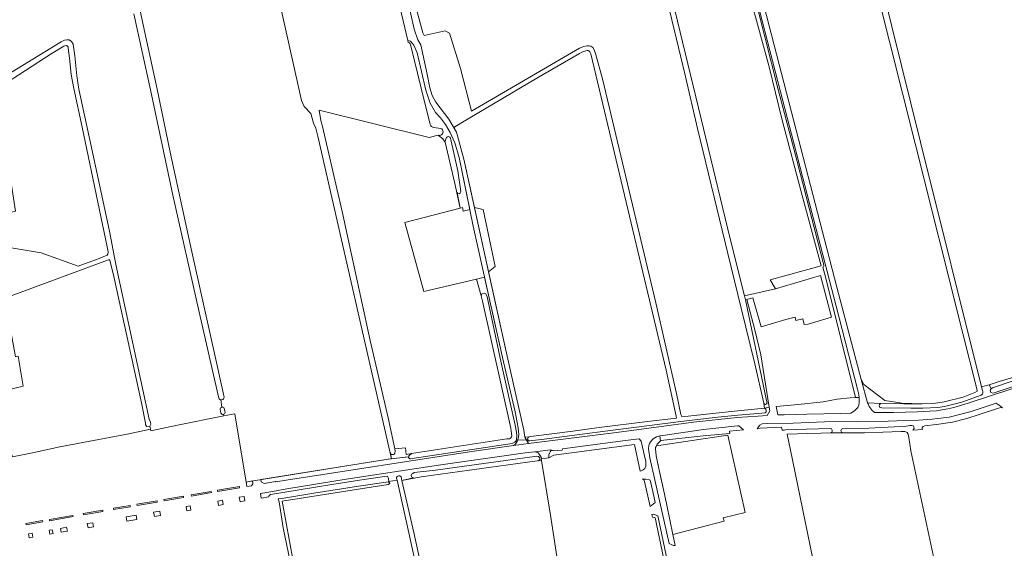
# Model space of a CAD drawing. Header units: metres. Extents: x 209813 to 223847, y 571801 to 587119.
# Tile 372 of 656: x 218019 to 218587, y 578186 to 578491. Entities that reach past the tile are written whole.
import ezdxf

# ---------------------------------------------------------------- set-up
doc = ezdxf.new("R2010")
doc.units = ezdxf.units.M
for name, color, linetype, lineweight in [('B-RO-GR-BEPLANTING_CULTUUR_ROOS-GV', 8, 'Continuous', 0), ('B-RO-GR-BOUWLAND-GV', 8, 'Continuous', 0), ('B-RO-GR-GRAS-GV', 8, 'Continuous', 0), ('B-RO-GR-GROENVOORZIENING-GV', 8, 'Continuous', 0), ('B-RO-GR-HAAG-GV', 8, 'Continuous', 0), ('B-RO-GR-HOUTWAL-GV', 8, 'Continuous', 0), ('B-RO-OG-TERREIN_CULTUURSCHEIDING-GV', 8, 'Continuous', 0), ('B-RO-OG-WEG-GV', 8, 'Continuous', 0), ('B-RO-VH-ONVERHARD-GV', 8, 'Continuous', 0), ('B-RO-VH-VERHARDING_OPEN-GV', 8, 'Continuous', 0), ('B-RO-VH-VERHARDING_PUIN-GV', 8, 'Continuous', 0)]:
    doc.layers.add(name, color=color, linetype=linetype, lineweight=lineweight)

msp = doc.modelspace()

# ---------------------------------------------------------------- linework, layer by layer
at = {"layer": 'B-RO-GR-BEPLANTING_CULTUUR_ROOS-GV', "flags": 128}
for points in [[(218149.725, 578224.359), (218150.205, 578221.754), (218152.825, 578222.216), (218153.672, 578223.376), (218153.421, 578224.994)], [(218145.798, 578215.54), (218146.224, 578213.004), (218149.002, 578213.486), (218148.542, 578216.028)], [(218117.505, 578210.637), (218115.093, 578210.256), (218115.51, 578207.685), (218117.934, 578208.104)], [(218133.801, 578210.853), (218136.566, 578211.332), (218136.093, 578213.864), (218133.356, 578213.39)], [(218086.749, 578202.748), (218086.311, 578205.25), (218080.593, 578204.265), (218081.001, 578201.791)], [(218096.808, 578204.445), (218100.284, 578205.047), (218099.87, 578207.62), (218096.393, 578207.019)], [(218042.975, 578195.462), (218046.625, 578196.069), (218046.185, 578198.268), (218042.608, 578197.652)], [(218061.776, 578198.591), (218061.324, 578200.936), (218058.135, 578200.362), (218058.535, 578198.052)], [(218026.728, 578192.64), (218026.331, 578194.849), (218024.218, 578194.479), (218024.645, 578192.268)], [(218038.363, 578194.694), (218037.93, 578196.871), (218036.159, 578196.561), (218036.563, 578194.394)]]:
    msp.add_lwpolyline(points, close=True, dxfattribs=at)
at = {"layer": 'B-RO-GR-BOUWLAND-GV', "flags": 128}
for points in [[(218064.104, 578620.275), (218067.061, 578596.526), (218075.66, 578556.615), (218090.318, 578487.842), (218098.33, 578450.724), (218105.975, 578414.336), (218118.359, 578356.911), (218130.723, 578301.947), (218137.053, 578273.165)], [(217982.752, 578573.983), (218002.053, 578477.409), (218006.227, 578456.298), (218006.833, 578456.155), (218007.842, 578456.444), (218042.984, 578478.047), (218045.041, 578478.956), (218046.388, 578479.219), (218047.645, 578479.183), (218049.088, 578478.187), (218050.01, 578476.659), (218051.029, 578469.856), (218052.099, 578458.314), (218053.307, 578450.67), (218060.122, 578418.773), (218070.865, 578368.92), (218073.796, 578353.723), (218075.217, 578346.915), (218093.874, 578260.558), (218094.646, 578258.816), (218094.854, 578257.649), (218094.12, 578256.448)], [(218133.907, 578272.66), (218122.258, 578323.931), (218107.41, 578389.559), (218094.567, 578450.295), (218085.015, 578494.133)], [(218136.808, 578262.401), (218143.192, 578263.689), (218149.725, 578224.359), (218153.893, 578225.075), (218232.835, 578237.638), (218233.632, 578237.743), (218191.018, 578423.673), (218189.902, 578428.273), (218188.656, 578431.157), (218186.965, 578436.686), (218183.259, 578440.678), (218181.701, 578444.158), (218170.145, 578495.916)], [(218135.229, 578264.044), (218134.688, 578266.398)], [(218135.054, 578271.718), (218135.808, 578267.52)], [(218137.042, 578266.912), (218137.581, 578264.423)], [(218094.497, 578254.741), (218094.677, 578253.928), (218110.164, 578257.026), (218136.808, 578262.401), (218136.63, 578263.328)], [(218609.128, 577884.042), (218585.262, 577999.454), (218562.536, 578105.108), (218533.054, 578242.405), (218532.018, 578250.045), (218531.555, 578251.964), (218531.026, 578252.823), (218529.604, 578253.518), (218527.441, 578253.548), (218506.277, 578252.714), (218488.796, 578252.656), (218473.508, 578252.37), (218461.741, 578251.908), (218464.789, 578237.144), (218479.567, 578165.184), (218498.754, 578073.517), (218520.015, 577971.441), (218547.464, 577843.475), (218565.205, 577758.875), (218575.895, 577705.887), (218585.43, 577657.91), (218589.165, 577640.17)]]:
    msp.add_lwpolyline(points, dxfattribs=at)
msp.add_lwpolyline([(218073.376, 578342.84), (218071.127, 578352.149), (218071.054, 578352.297), (218070.858, 578352.417), (218070.378, 578352.442), (218068.248, 578351.603), (218010.523, 578330.224), (218016.686, 578296.459), (218018.201, 578296.92), (218021.218, 578279.537), (218011.505, 578277.354), (218007.644, 578276.045), (218009.391, 578262.392), (218012.327, 578246.755), (218015.026, 578238.818), (218026.587, 578241.252), (218042.241, 578244.599), (218081.135, 578251.941), (218094.497, 578254.741), (218094.12, 578256.448), (218092.484, 578256.385), (218091.719, 578257.303), (218091.687, 578258.286), (218089.337, 578269.972)], close=True, dxfattribs=at)
at = {"layer": 'B-RO-GR-BOUWLAND-GV'}
for centre, radius, start, end in [((218135.415, 578273.326), 1.648, 203.84837, 355.23383), ((218135.951, 578266.255), 1.274, 31.08145, 171.88734), ((218136.358, 578264.525), 1.228, 203.08441, 355.23383)]:
    msp.add_arc(centre, radius, start, end, dxfattribs=at)
at = {"layer": 'B-RO-GR-GRAS-GV', "flags": 128}
for points in [[(218605.796, 578618.089), (218578.182, 578616.161), (218577.239, 578616.355), (218576.705, 578616.979), (218576.398, 578617.734), (218572.636, 578618.144), (218572.3, 578616.664), (218566.577, 578617.021), (218565.863, 578616.681), (218558.03, 578613.628), (218537.773, 578606.121), (218510.145, 578596.231), (218509.117, 578595.877), (218508.305, 578596.465), (218499.483, 578593.227), (218498.926, 578592.05), (218498.47, 578589.106), (218498.21, 578585.402), (218500.821, 578574.302), (218510.188, 578535.843), (218522.216, 578486.896), (218538.656, 578420.141), (218573.916, 578279.171), (218578.346, 578280.429)], [(218455.056, 578335.671), (218452.04, 578340.859), (218481.387, 578348.935), (218470.384, 578389.388), (218458.723, 578433.575), (218451.368, 578463.501), (218440.326, 578504.469), (218428.746, 578548.013), (218424.539, 578563.73)], [(218438.048, 578538.672), (218457.105, 578464.844), (218490.491, 578336.615), (218504.404, 578283.484), (218505.893, 578280.535), (218518.117, 578271.407), (218527.818, 578269.889), (218539.599, 578269.351), (218546.162, 578269.616), (218552.387, 578270.514), (218563.211, 578273.243), (218570.015, 578275.895), (218571.25, 578276.637), (218571.367, 578277.105), (218570.992, 578278.867), (218563.142, 578309.978), (218535.585, 578419.508), (218513.529, 578507.383)], [(218390.806, 578521.866), (218410.62, 578439.946), (218428.976, 578364.563), (218437.237, 578331.673)], [(218248.245, 578496.126), (218251.653, 578483.139), (218252.422, 578481.643), (218264.571, 578484.404), (218266.954, 578482.972), (218273.446, 578462.643), (218279.772, 578438.09), (218342.033, 578474.27), (218344.458, 578475.269), (218346.221, 578475.682), (218347.649, 578475.682), (218348.494, 578475.483), (218349.67, 578474.669), (218350.428, 578473.447), (218351.207, 578471.304), (218355.293, 578456.701), (218385.994, 578327.612), (218398.017, 578275.356), (218400.476, 578263.322), (218400.934, 578262.051), (218401.106, 578261.972), (218431.311, 578265.135), (218446.856, 578266.728), (218448.627, 578266.864), (218448.354, 578269.799), (218443.028, 578292.505), (218435.274, 578324.463), (218427.55, 578355.987), (218410.038, 578428.117), (218402.906, 578458.703), (218393.828, 578496.171)], [(218055.086, 578428.866), (218050.308, 578451.16), (218048.864, 578459.144), (218047.956, 578468.531), (218047.176, 578474.359), (218047.047, 578474.876), (218046.729, 578475.459), (218046.567, 578475.621), (218046.338, 578475.759), (218046.131, 578475.791), (218045.107, 578475.755), (218044.583, 578475.528), (218037.355, 578471.131), (218007.572, 578451.855), (217996.917, 578444.296), (217978.212, 578433.143)], [(217977.675, 578430.797), (217981.69, 578413.14), (217983.085, 578403.669), (218010.836, 578410.375), (218012.118, 578410.321), (218016.775, 578380.37), (218005.214, 578377.633), (217992.309, 578374.198), (217994.812, 578363.395), (217999.207, 578363.278), (217999.412, 578361.9), (218003.017, 578349.837), (218006.298, 578351.213), (218005.851, 578360.623), (218017.614, 578358.703), (218031.431, 578356.437), (218052.868, 578348.738), (218065.011, 578353.244), (218069.671, 578355.129), (218070.017, 578355.661), (218070.118, 578356.901), (218069.664, 578359.912), (218055.086, 578428.866)], [(218178.885, 578167.18), (218170.596, 578213.277), (218231.603, 578222.904), (218232.661, 578223.539), (218231.922, 578224.745), (218231.797, 578224.467), (218214.471, 578221.985), (218188.862, 578217.889), (218170.305, 578214.894), (218168.193, 578214.645), (218168.737, 578212.944), (218171.118, 578197.902), (218177.19, 578168.351)], [(218257.384, 578132.091), (218252.901, 578152.8), (218246.907, 578180.281), (218236.786, 578225.472), (218231.922, 578224.745)]]:
    msp.add_lwpolyline(points, dxfattribs=at)
for points in [[(218313.054, 578250.314), (218313.898, 578250.556), (218338.157, 578253.577), (218353.369, 578255.728), (218381.187, 578259.182), (218398.023, 578261.2), (218397.808, 578262.267), (218391.948, 578288.854), (218357.415, 578433.947), (218348.45, 578470.992), (218347.961, 578472.288), (218347.84, 578472.513), (218347.606, 578472.688), (218347.319, 578472.85), (218346.971, 578472.93), (218346.356, 578472.93), (218345.585, 578472.836), (218343.369, 578472.074), (218341.938, 578471.348), (218317.356, 578457.026), (218273.523, 578431.069), (218269.428, 578428.675), (218270.981, 578425.966), (218275.196, 578410.405), (218281.38, 578382.491), (218286.529, 578381.325), (218293.454, 578348.475), (218289.588, 578345.467), (218300.745, 578295.213), (218309.923, 578254.164), (218310.513, 578250.289)], [(218285.256, 578331.682), (218282.576, 578341.216), (218252.163, 578334.13), (218241.183, 578373.817), (218273.183, 578382.135), (218270.073, 578396.402), (218264.599, 578420.119), (218263.144, 578422.104), (218260.639, 578424.026), (218260.476, 578424.171), (218255.217, 578422.819), (218191.782, 578438.549), (218192.868, 578432.759), (218193.804, 578429.198), (218205.165, 578380.328), (218221.255, 578305.993), (218231.629, 578261.414), (218235.484, 578243.534), (218241.712, 578244.039), (218242.109, 578240.202), (218245.074, 578240.704), (218300.069, 578249.218), (218301.641, 578249.328), (218302.169, 578249.592), (218302.456, 578249.851), (218302.731, 578250.366), (218302.914, 578251.027), (218302.871, 578252.363), (218302.442, 578255.317), (218286.005, 578328.578)], [(218455.056, 578335.671), (218437.237, 578331.673), (218437.814, 578329.375), (218441.99, 578330.514), (218446.841, 578313.845), (218461.066, 578318.029), (218466.291, 578319.33), (218466.788, 578317.332), (218470.707, 578318.307), (218471.48, 578315.201), (218473.848, 578315.358), (218487.311, 578319.252), (218480.936, 578343.327)], [(218579.327, 578278.27), (218580.257, 578278.57), (218601.078, 578285.68), (218636.974, 578297.22), (218637.533, 578297.394), (218637.987, 578297.394), (218643.489, 578299.548), (218680.45, 578312.078), (218687.624, 578314.632), (218687.207, 578316.555), (218685.04, 578314.626), (218661.756, 578306.887), (218642.773, 578300.537), (218612.742, 578290.814), (218584.101, 578282.347), (218578.346, 578280.429)], [(218395.804, 578194.035), (218425.406, 578201.741), (218424.925, 578203.737), (218437.451, 578206.814), (218427.606, 578251.314), (218386.314, 578245.222), (218386.133, 578244.876), (218385.886, 578244.198), (218385.789, 578243.548), (218386.283, 578239.398), (218388.967, 578226.703), (218390.389, 578219.966), (218392.44, 578210.968)], [(218320.066, 578236.776), (218317.662, 578236.573), (218250.615, 578227.413), (218239.608, 578225.281), (218246.383, 578195.215), (218263.517, 578116.975), (218264.929, 578110.444), (218266.005, 578110.476), (218270.254, 578111.224), (218292.364, 578115.035), (218325.468, 578120.6), (218347.387, 578124.178), (218347.336, 578124.901), (218346.952, 578127.016), (218340.486, 578157.365), (218337.901, 578170.532), (218337.65, 578172.79), (218337.771, 578174.353), (218330.12, 578173.881), (218325.366, 578205.313)]]:
    msp.add_lwpolyline(points, close=True, dxfattribs=at)
at = {"layer": 'B-RO-GR-GROENVOORZIENING-GV', "flags": 128}
for points in [[(218395.804, 578194.035), (218392.44, 578210.968), (218390.389, 578219.966), (218387.74, 578232.101), (218386.283, 578239.398), (218385.789, 578243.548), (218385.886, 578244.198), (218386.133, 578244.876), (218386.829, 578246.153), (218387.351, 578246.831), (218388.049, 578247.534), (218388.676, 578248.035), (218388.24, 578250.926), (218386.484, 578250.35), (218384.543, 578249.226), (218382.921, 578247.505), (218382.283, 578246.549), (218381.923, 578245.445), (218381.695, 578243.412), (218382.504, 578238.204), (218393.748, 578189.007), (218394.835, 578188.305), (218396.12, 578187.807), (218397.129, 578187.715)], [(218379.209, 578240.154), (218377.522, 578247.824), (218376.455, 578249.151), (218368.463, 578248.377), (218332.272, 578243.557), (218331.911, 578242.678), (218326.974, 578242.249), (218326.495, 578242.427), (218325.682, 578242.352), (218325.465, 578242.243), (218325.113, 578241.823), (218324.653, 578241.025), (218324.342, 578240.05), (218324.233, 578239.075), (218324.341, 578238.2), (218327.12, 578239.778), (218373.661, 578246.025), (218376.987, 578230.657), (218377.563, 578230.789), (218378.629, 578231.358), (218379.716, 578232.198), (218380.327, 578233.459), (218380.173, 578236.11)], [(218113.704, 578215.476), (218113.582, 578216.213), (218102.326, 578214.252), (218102.454, 578213.544)], [(218129.778, 578218.229), (218129.653, 578218.966), (218118.054, 578216.912), (218118.134, 578216.215)], [(218073.332, 578208.474), (218082.925, 578210.147), (218082.824, 578210.872), (218073.195, 578209.211)], [(218098.503, 578212.816), (218098.373, 578213.583), (218086.742, 578211.544), (218086.858, 578210.822)], [(218049.989, 578204.41), (218049.847, 578205.144), (218036.258, 578202.828), (218036.404, 578202.044)], [(218055.883, 578205.457), (218067.173, 578207.43), (218067.043, 578208.142), (218055.763, 578206.188)], [(218022.785, 578199.689), (218032.473, 578201.367), (218032.333, 578202.113), (218022.678, 578200.432)]]:
    msp.add_lwpolyline(points, close=True, dxfattribs=at)
at = {"layer": 'B-RO-GR-HAAG-GV', "flags": 128}
for points in [[(218133.29, 578218.837), (218145.932, 578220.997), (218145.818, 578221.771), (218133.183, 578219.593)], [(218102.454, 578213.544), (218113.704, 578215.476), (218113.582, 578216.213), (218102.326, 578214.252)], [(218118.134, 578216.215), (218129.778, 578218.229), (218129.653, 578218.966), (218118.054, 578216.912)], [(218082.925, 578210.147), (218082.824, 578210.872), (218073.195, 578209.211), (218073.332, 578208.474)], [(218086.858, 578210.822), (218098.503, 578212.816), (218098.373, 578213.583), (218086.742, 578211.544)], [(218036.404, 578202.044), (218049.989, 578204.41), (218049.847, 578205.144), (218036.258, 578202.828)], [(218067.173, 578207.43), (218067.043, 578208.142), (218055.763, 578206.188), (218055.883, 578205.457)]]:
    msp.add_lwpolyline(points, close=True, dxfattribs=at)
at = {"layer": 'B-RO-GR-HOUTWAL-GV', "flags": 128}
for points in [[(218482.331, 578348.244), (218483.975, 578341.888), (218501.141, 578273.127), (218503.248, 578273.251), (218502.879, 578275.587), (218502.337, 578277.889), (218490.087, 578325.727), (218457.939, 578449.261), (218439.649, 578520.11), (218431.456, 578551.503), (218431.151, 578553.467), (218431.117, 578558.917), (218431.424, 578560.634), (218431.802, 578561.556), (218430.235, 578564.544), (218429.13, 578567.408), (218428.27, 578567.08)], [(218427.328, 578564.18), (218434.319, 578536.999), (218445.018, 578495.991), (218456.668, 578450.476), (218467.449, 578408.995), (218482.847, 578349.309)], [(218448.354, 578269.799), (218448.627, 578266.864), (218451.383, 578267.486), (218446.494, 578297.641), (218443.06, 578312.14), (218438.546, 578329.58), (218437.814, 578329.375), (218449.827, 578271.312), (218450.155, 578269.952)]]:
    msp.add_lwpolyline(points, dxfattribs=at)
at = {"layer": 'B-RO-GR-HOUTWAL-GV'}
msp.add_lwpolyline([(218482.847, 578349.309, -0.4727565), (218482.331, 578348.244)], format="xyb", dxfattribs=at)
msp.add_arc((218449.241, 578270.013), 0.912, 193.59237, 355.23383, dxfattribs=at)
at = {"layer": 'B-RO-OG-TERREIN_CULTUURSCHEIDING-GV', "flags": 128}
for points in [[(218271.348, 578391.173), (218273.183, 578382.135), (218274.523, 578382.483), (218274.945, 578380.482), (218278.714, 578381.443), (218272.629, 578411.33), (218270.138, 578419.804), (218267.424, 578425.79), (218264.713, 578430.274), (218261.852, 578434.159), (218258.898, 578437.288), (218255.775, 578442.745), (218253.318, 578450.118), (218248.278, 578471.621), (218246.369, 578476.028), (218244.456, 578478.405), (218242.936, 578478.785), (218243.196, 578477.662)], [(218244.331, 578476.914), (218244.47, 578476.509), (218250.705, 578451.353), (218255.822, 578430.321)], [(218258.072, 578428.713), (218262.006, 578428.135)], [(218261.971, 578424.205), (218260.639, 578424.026), (218263.144, 578422.104), (218264.369, 578420.432), (218265.211, 578422.831)], [(218267.638, 578422.527), (218271.806, 578403.755), (218273.52, 578391.715)]]:
    msp.add_lwpolyline(points, dxfattribs=at)
at = {"layer": 'B-RO-OG-TERREIN_CULTUURSCHEIDING-GV'}
for points in [[(218243.196, 578477.662, -0.3101568), (218244.331, 578476.914)], [(218255.822, 578430.321, 0.3203028), (218258.072, 578428.713)], [(218262.006, 578428.135, -0.6821841), (218261.971, 578424.205)], [(218265.211, 578422.831, -0.5848389), (218267.638, 578422.527)]]:
    msp.add_lwpolyline(points, format="xyb", dxfattribs=at)
at = {"layer": 'B-RO-OG-TERREIN_CULTUURSCHEIDING-GV', "flags": 128}
for points in [[(218281.38, 578382.491), (218289.588, 578345.467), (218293.454, 578348.475), (218286.529, 578381.325)], [(218306.298, 578248.406), (218306.695, 578249.478), (218307.086, 578251.463), (218306.63, 578255.567), (218304.888, 578264.827), (218297.651, 578296.097), (218287.29, 578342.311), (218282.576, 578341.216), (218285.256, 578331.682), (218285.725, 578332.853), (218287.045, 578333.158), (218287.966, 578332.851), (218288.649, 578331.03), (218296.804, 578292.938), (218304.884, 578257.178), (218305.594, 578253.175), (218305.799, 578250.882), (218305.646, 578248.947), (218305.462, 578248.364)]]:
    msp.add_lwpolyline(points, close=True, dxfattribs=at)
at = {"layer": 'B-RO-OG-TERREIN_CULTUURSCHEIDING-GV'}
msp.add_arc((218272.349, 578391.498), 1.053, 198.00048, 0.96341, dxfattribs=at)
at = {"layer": 'B-RO-OG-WEG-GV', "flags": 128}
for points in [[(218508.188, 578270.016), (218508.404, 578269.348), (218509.115, 578267.893), (218510.835, 578265.605), (218512.155, 578264.332), (218523.099, 578264.415), (218536.843, 578264.824), (218543.857, 578265.175), (218547.81, 578265.463), (218554.449, 578266.568), (218557.959, 578267.255), (218566.092, 578269.762), (218652.216, 578298.087)], [(218621.291, 578289.177), (218580.478, 578275.606), (218579.199, 578275.901), (218578.898, 578277.225), (218579.393, 578278.126), (218580.257, 578278.57), (218579.327, 578278.27), (218578.346, 578280.429), (218573.916, 578279.171), (218574.446, 578277.144), (218574.583, 578276.296), (218574.527, 578275.705), (218574.327, 578275.006), (218573.663, 578274.342), (218562.423, 578270.346), (218552.439, 578267.962), (218548.634, 578267.321), (218539.999, 578266.856), (218533.062, 578266.987), (218516.378, 578267.124), (218515.176, 578267.251), (218514.846, 578268.243), (218514.971, 578269.056), (218515.697, 578269.637)], [(218493.879, 578255.176), (218508.868, 578255.378), (218523.669, 578256.085), (218529.392, 578256.436), (218532.542, 578256.908), (218533.548, 578257), (218534.595, 578256.7), (218535.018, 578255.176), (218534.162, 578254.319), (218539.74, 578254.708), (218539.67, 578255.059), (218539.693, 578255.688), (218540.143, 578256.42), (218541.115, 578256.805), (218547.805, 578257.521), (218557.112, 578258.912), (218565.394, 578261.043), (218572.475, 578263.216), (218583.655, 578266.982), (218584.941, 578267.292), (218586.04, 578267.13), (218584.011, 578268.635), (218582.212, 578269.738), (218567.875, 578264.991), (218555.185, 578261.722), (218545.459, 578260.487), (218537.499, 578259.988), (218529.776, 578259.729), (218519.962, 578259.478), (218502.124, 578259.169), (218483.211, 578258.942), (218465.251, 578258.338), (218450.412, 578258.056), (218447.306, 578257.806), (218446.05, 578257.043), (218445.221, 578256.173), (218444.441, 578255.068)], [(218444.441, 578255.068), (218446.265, 578255.38), (218458.508, 578256.053), (218458.967, 578254.262), (218460.242, 578254.284), (218460.865, 578254.492), (218472.688, 578254.881), (218486.998, 578255.175)], [(218486.841, 578252.619), (218493.899, 578252.673)], [(218435.99, 577981.924), (218420.752, 578045.259), (218410.316, 578096.164), (218397.336, 578156.406), (218387.186, 578204.802), (218384.73, 578205.818), (218383.742, 578205.602), (218384.086, 578204.066), (218385.388, 578203.965), (218385.788, 578202.865), (218386.442, 578199.986), (218392.621, 578170.633), (218406.324, 578104.513), (218413.461, 578070.718), (218424.09, 578022.262), (218424.17, 578020.936), (218424.007, 578019.809), (218423.603, 578019.066), (218423.291, 578018.733), (218425.291, 578009.57), (218428.281, 577998.197), (218432.36, 577981.247)]]:
    msp.add_lwpolyline(points, dxfattribs=at)
for points in [[(218508.188, 578270.016), (218515.697, 578269.637), (218529.067, 578269.39), (218539.599, 578269.351), (218527.818, 578269.889), (218518.117, 578271.407), (218505.893, 578280.535), (218504.404, 578283.484)], [(218455.39, 578267.947), (218456.462, 578263.009), (218460.034, 578263.129), (218473.146, 578263.461), (218492.528, 578263.834), (218498.561, 578264.021), (218500.544, 578265.396), (218502.506, 578267.326), (218503.048, 578268.68), (218503.285, 578270.204), (218503.263, 578273.154), (218498.071, 578272.947), (218490.645, 578272.169), (218482.572, 578270.584), (218468.022, 578269.048)], [(218451.383, 578267.486), (218448.627, 578266.864), (218449.367, 578266.418), (218449.688, 578265.707), (218449.676, 578264.848), (218449.099, 578264.293), (218447.175, 578264.011), (218433.343, 578262.878), (218421.751, 578261.661), (218400.437, 578259.165), (218356.844, 578253.677), (218321.573, 578249.057), (218313.387, 578248.035), (218312.56, 578248.167), (218312.039, 578249.061), (218312.429, 578249.988), (218313.054, 578250.314), (218310.513, 578250.289), (218312.563, 578246.623), (218363.287, 578252.926), (218407.727, 578258.851), (218432.885, 578261.561), (218444.752, 578262.352), (218450.29, 578262.755), (218451.723, 578265.388)], [(218436.577, 578254.475), (218433.885, 578256.726), (218433.072, 578256.661), (218413.596, 578254.541), (218390.05, 578251.199), (218388.24, 578250.926), (218388.676, 578248.035), (218388.977, 578248.276), (218413.258, 578251.044), (218428.771, 578252.372), (218428.436, 578253.652)], [(218158.271, 578225.772), (218158.485, 578224.419), (218160.139, 578223.492), (218166.766, 578224.65), (218166.817, 578224.384), (218172.778, 578225.367), (218278.567, 578241.694), (218303.889, 578245.387), (218304.81, 578245.892), (218306.068, 578247.787), (218306.298, 578248.406), (218305.462, 578248.364), (218305.401, 578248.173), (218304.689, 578247.25), (218303.174, 578246.626), (218245.548, 578237.829), (218244.769, 578237.723), (218244.101, 578237.723), (218243.428, 578238.471), (218243.491, 578238.945), (218233.051, 578237.672)], [(218320.215, 578237.65), (218319.726, 578239.129), (218318.765, 578240.496), (218318.129, 578241.201), (218317.547, 578241.458), (218316.202, 578241.815), (218310.57, 578241.162), (218260.747, 578234.036), (218207.46, 578226.068), (218173.299, 578220.39), (218162.752, 578218.503), (218158.012, 578217.707), (218158.478, 578215.127), (218162.918, 578215.909), (218162.899, 578216.299), (218162.943, 578216.613), (218163.706, 578217.138), (218180.412, 578219.781), (218199.085, 578222.844), (218215.074, 578225.33), (218228.096, 578227.438), (218231.248, 578227.802), (218231.672, 578227.054), (218232.091, 578225.121), (218231.922, 578224.745), (218236.786, 578225.472), (218236.543, 578226.443), (218236.525, 578226.97), (218236.832, 578227.62), (218237.58, 578228.006), (218238.471, 578227.954), (218239.056, 578227.369), (218239.608, 578225.281), (218246.297, 578226.764), (218245.284, 578227.082), (218244.928, 578228.029), (218245.013, 578228.829), (218245.827, 578229.327), (218246.713, 578229.77), (218258.864, 578231.229), (218317.481, 578239.228), (218318.443, 578239.155), (218319.047, 578238.324), (218319.047, 578237.292), (218318.301, 578236.628), (218320.066, 578236.776), (218319.925, 578237.612)], [(218382.734, 578225.389), (218382.44, 578225.569), (218380.191, 578225.933), (218379.425, 578225.952), (218378.327, 578226.152), (218379.156, 578225.655), (218379.488, 578224.618), (218382.721, 578210.169), (218385.548, 578212.616), (218384.268, 578218.946)]]:
    msp.add_lwpolyline(points, close=True, dxfattribs=at)
at = {"layer": 'B-RO-OG-WEG-GV'}
for points in [[(218486.998, 578255.175, -0.6953447), (218486.841, 578252.619)], [(218493.899, 578252.673, -0.9140935), (218493.879, 578255.176)]]:
    msp.add_lwpolyline(points, format="xyb", dxfattribs=at)
at = {"layer": 'B-RO-VH-ONVERHARD-GV', "flags": 128}
msp.add_lwpolyline([(218236.695, 578505.685), (218242.936, 578478.785), (218244.456, 578478.405), (218246.369, 578476.028), (218248.278, 578471.621), (218253.318, 578450.118), (218255.775, 578442.745), (218258.898, 578437.288), (218261.852, 578434.159), (218264.713, 578430.274), (218267.424, 578425.79), (218270.138, 578419.804), (218272.629, 578411.33), (218280.665, 578371.861), (218297.651, 578296.097), (218304.888, 578264.827), (218306.63, 578255.567), (218307.086, 578251.463), (218306.695, 578249.478), (218306.298, 578248.406), (218311.421, 578248.663), (218310.513, 578250.289), (218309.923, 578254.164), (218300.745, 578295.213), (218286.661, 578358.65), (218275.196, 578410.405), (218270.981, 578425.966), (218266.698, 578433.433), (218259.05, 578443.163), (218257.054, 578447.039), (218255.626, 578451.436), (218254.277, 578458.347), (218250.451, 578476.275), (218248.755, 578479.157), (218246.655, 578485.347), (218240.71, 578512.406)], dxfattribs=at)
at = {"layer": 'B-RO-VH-VERHARDING_OPEN-GV', "flags": 128}
msp.add_lwpolyline([(218241.528, 578238.706), (218243.491, 578238.945), (218243.562, 578239.479), (218245.074, 578240.704), (218242.109, 578240.202), (218241.712, 578244.039), (218235.484, 578243.534), (218235.776, 578242.169), (218235.589, 578241.018), (218234.881, 578240.225), (218233.65, 578240.16), (218233.288, 578240.295), (218232.757, 578241.599), (218233.632, 578237.743)], close=True, dxfattribs=at)
at = {"layer": 'B-RO-VH-VERHARDING_PUIN-GV', "flags": 128}
for points in [[(218306.298, 578248.406), (218306.068, 578247.787), (218304.81, 578245.892), (218303.889, 578245.387), (218312.563, 578246.623), (218311.421, 578248.663)], [(218316.202, 578241.815), (218317.547, 578241.458), (218318.129, 578241.201), (218318.765, 578240.496), (218319.726, 578239.129), (218320.215, 578237.65), (218324.341, 578238.2), (218324.233, 578239.075), (218324.342, 578240.05), (218324.653, 578241.025), (218325.113, 578241.823), (218325.465, 578242.243), (218325.682, 578242.352), (218326.495, 578242.427), (218325.188, 578242.856)]]:
    msp.add_lwpolyline(points, close=True, dxfattribs=at)

doc.saveas('drawing.dxf')
